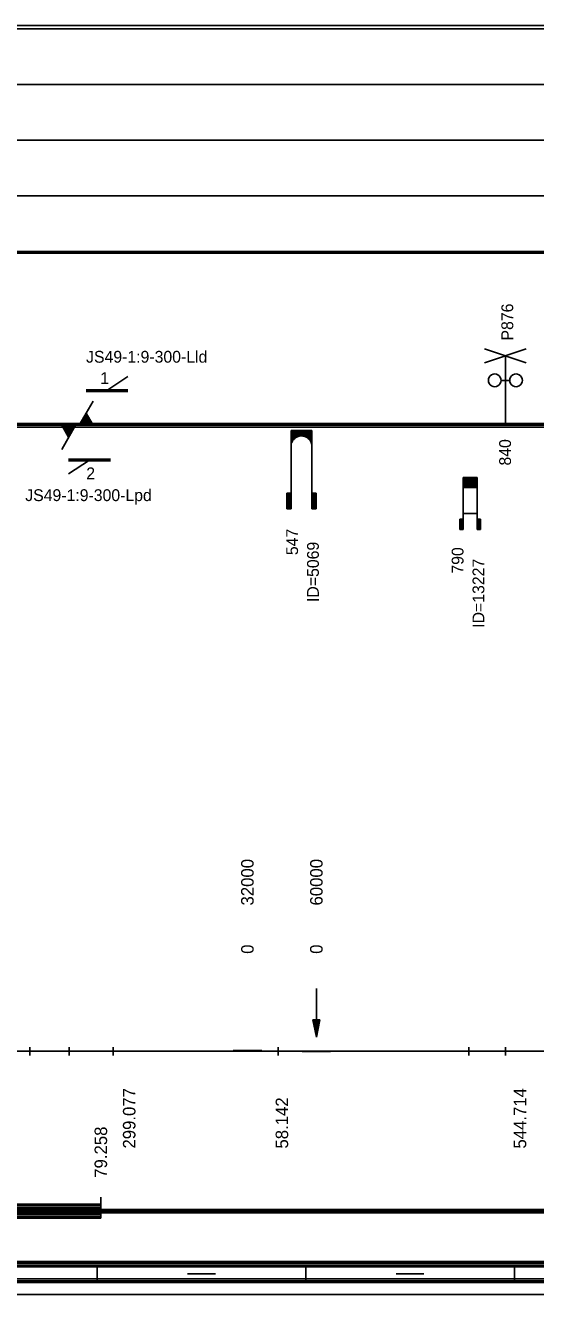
# Model space of a CAD drawing. Extents: x 2 to 10148, y 0 to 380.
# Drawn here: x 8214.7 to 8288.1, y 0 to 182.5 of the extents above; entities that cross this region are included whole.
import ezdxf

# ---------------------------------------------------------------- set-up
doc = ezdxf.new("R2010")
doc.units = 0
for name, color, linetype in [('CARA_S_OBJEKTY', 7, 'Continuous'), ('KRIV1_CARA', 7, 'Continuous'), ('KRIV1_TEXT', 7, 'Continuous'), ('L_OBJEKTY_TEXT', 7, 'Continuous'), ('L_OBJEKTY_TVAR', 7, 'Continuous'), ('OBJEKTY_TEXT', 7, 'Continuous'), ('OBJEKTY_TVAR', 7, 'Continuous'), ('RAM', 7, 'Continuous'), ('RYCHL_A', 7, 'Continuous'), ('RYCHL_RASTR', 7, 'Continuous'), ('STAN_CARA', 7, 'Continuous')]:
    doc.layers.add(name, color=color, linetype=linetype)

msp = doc.modelspace()

# ---------------------------------------------------------------- linework, layer by layer
for p, q in [((8215.29, 35.59), (8215.29, 34.4)), ((8220.96, 35.59), (8220.96, 34.4)), ((8227.29, 35.59), (8227.29, 34.4)), ((8251.03, 35.59), (8251.03, 34.4)), ((8278.45, 35.59), (8278.45, 34.4)), ((8283.7, 35.59), (8283.7, 34.4))]:
    msp.add_line(p, q)
at = {"layer": 'CARA_S_OBJEKTY'}
for p, q in [((8072.18, 125.25), (9138.15, 125.25)), ((8072.18, 125), (9138.15, 125)), ((8072.18, 124.75), (9138.15, 124.75))]:
    msp.add_line(p, q, dxfattribs=at)
at = {"layer": 'KRIV1_CARA'}
for p, q in [((8072.18, 35), (9138.15, 35)), ((8244.55, 35), (8244.55, 35.11)), ((8244.55, 35.11), (8248.66, 35.11)), ((8248.66, 35.11), (8248.66, 35)), ((8254.47, 35), (8254.47, 34.94)), ((8254.47, 34.94), (8258.57, 34.94)), ((8258.57, 34.94), (8258.57, 35))]:
    msp.add_line(p, q, dxfattribs=at)
at = {"layer": 'KRIV1_TEXT'}
for p, q in [((8256.52, 44), (8256.52, 42.2)), ((8256.52, 42.2), (8256.52, 40)), ((8256.02, 39.5), (8256.52, 37)), ((8256.02, 39.5), (8257.02, 39.5)), ((8256.12, 39.5), (8256.52, 37.5)), ((8256.22, 39.5), (8256.52, 38)), ((8256.32, 39.5), (8256.52, 38.5)), ((8256.42, 39.5), (8256.52, 39)), ((8256.52, 40), (8256.52, 37)), ((8257.02, 39.5), (8256.52, 37)), ((8256.92, 39.5), (8256.52, 37.5)), ((8256.82, 39.5), (8256.52, 38)), ((8256.72, 39.5), (8256.52, 38.5)), ((8256.62, 39.5), (8256.52, 39)), ((8256.52, 39.5), (8256.52, 39.5)), ((8256.52, 39.5), (8256.52, 39.5))]:
    msp.add_line(p, q, dxfattribs=at)
at = {"layer": 'L_OBJEKTY_TVAR'}
for p, q in [((8140.88, 13), (8225.52, 13)), ((8225.52, 11), (8225.52, 14)), ((8140.88, 12.75), (8225.52, 12.75)), ((8140.88, 12.5), (8225.52, 12.5)), ((8140.88, 12.25), (8225.52, 12.25)), ((8140.88, 12), (8225.52, 12)), ((8140.88, 11.75), (8225.52, 11.75)), ((8140.88, 11.5), (8225.52, 11.5)), ((8140.88, 11.25), (8225.52, 11.25)), ((8140.88, 11), (8225.52, 11))]:
    msp.add_line(p, q, dxfattribs=at)
at = {"layer": 'OBJEKTY_TVAR'}
for p, q in [((8280.7, 134), (8286.7, 136)), ((8280.7, 136), (8286.7, 134)), ((8283.7, 125), (8283.7, 135)), ((8226.4, 130), (8229.4, 132)), ((8281.3, 131.7), (8281.27, 131.46)), ((8281.27, 131.46), (8281.3, 131.23)), ((8281.39, 131.92), (8281.3, 131.7)), ((8281.54, 132.11), (8281.39, 131.92)), ((8281.73, 132.25), (8281.54, 132.11)), ((8281.95, 132.34), (8281.73, 132.25)), ((8282.18, 132.38), (8281.95, 132.34)), ((8282.42, 132.34), (8282.18, 132.38)), ((8282.64, 132.25), (8282.42, 132.34)), ((8282.83, 132.11), (8282.64, 132.25)), ((8282.97, 131.92), (8282.83, 132.11)), ((8283.06, 131.7), (8282.97, 131.92)), ((8283.09, 131.46), (8283.06, 131.7)), ((8283.06, 131.23), (8283.09, 131.46)), ((8284.33, 131.46), (8283.09, 131.46)), ((8284.33, 131.46), (8284.36, 131.7)), ((8284.36, 131.23), (8284.33, 131.46)), ((8284.36, 131.7), (8284.45, 131.92)), ((8284.45, 131.92), (8284.59, 132.11)), ((8284.59, 132.11), (8284.78, 132.25)), ((8284.78, 132.25), (8285, 132.34)), ((8285, 132.34), (8285.24, 132.38)), ((8285.24, 132.38), (8285.47, 132.34)), ((8285.47, 132.34), (8285.69, 132.25)), ((8285.69, 132.25), (8285.88, 132.11)), ((8285.88, 132.11), (8286.03, 131.92)), ((8286.03, 131.92), (8286.12, 131.7)), ((8286.12, 131.7), (8286.15, 131.46)), ((8286.15, 131.46), (8286.12, 131.23)), ((8223.4, 130.12), (8229.4, 130.12)), ((8223.4, 130), (8229.4, 130)), ((8223.4, 129.88), (8229.4, 129.88)), ((8281.3, 131.23), (8281.39, 131.01)), ((8281.39, 131.01), (8281.54, 130.82)), ((8281.54, 130.82), (8281.73, 130.67)), ((8281.73, 130.67), (8281.95, 130.58)), ((8281.95, 130.58), (8282.18, 130.55)), ((8282.18, 130.55), (8282.42, 130.58)), ((8282.42, 130.58), (8282.64, 130.67)), ((8282.64, 130.67), (8282.83, 130.82)), ((8282.83, 130.82), (8282.97, 131.01)), ((8282.97, 131.01), (8283.06, 131.23)), ((8284.45, 131.01), (8284.36, 131.23)), ((8284.59, 130.82), (8284.45, 131.01)), ((8284.78, 130.67), (8284.59, 130.82)), ((8285, 130.58), (8284.78, 130.67)), ((8285.24, 130.55), (8285, 130.58)), ((8285.47, 130.58), (8285.24, 130.55)), ((8285.69, 130.67), (8285.47, 130.58)), ((8285.88, 130.82), (8285.69, 130.67)), ((8286.03, 131.01), (8285.88, 130.82)), ((8286.12, 131.23), (8286.03, 131.01)), ((8222.4, 125), (8224.4, 128.46)), ((8223.5, 125), (8222.95, 125.95)), ((8223.65, 125), (8223.03, 126.08)), ((8223.8, 125), (8223.1, 126.21)), ((8223.95, 125), (8223.18, 126.34)), ((8224.1, 125), (8223.25, 126.47)), ((8224.25, 125), (8223.33, 126.6)), ((8224.4, 125), (8223.4, 126.73)), ((8219.89, 125), (8220.89, 123.27)), ((8221.89, 125), (8219.89, 121.54)), ((8220.04, 125), (8220.97, 123.4)), ((8220.19, 125), (8221.04, 123.53)), ((8220.34, 125), (8221.12, 123.66)), ((8220.49, 125), (8221.19, 123.79)), ((8220.64, 125), (8221.27, 123.92)), ((8220.79, 125), (8221.34, 124.05)), ((8220.94, 125), (8221.42, 124.18)), ((8221.09, 125), (8221.49, 124.31)), ((8221.24, 125), (8221.57, 124.44)), ((8221.39, 125), (8221.64, 124.57)), ((8221.54, 125), (8221.72, 124.7)), ((8221.69, 125), (8221.79, 124.83)), ((8222.6, 125), (8222.5, 125.17)), ((8222.75, 125), (8222.58, 125.3)), ((8222.9, 125), (8222.65, 125.43)), ((8223.05, 125), (8222.73, 125.56)), ((8223.2, 125), (8222.8, 125.69)), ((8223.35, 125), (8222.88, 125.82)), ((8252.88, 113), (8252.88, 124.25)), ((8255.88, 124.25), (8252.88, 124.25)), ((8252.88, 124.17), (8255.88, 124.17)), ((8252.88, 124.1), (8255.88, 124.1)), ((8255.88, 124.25), (8255.88, 113)), ((8252.88, 124.02), (8255.88, 124.02)), ((8252.88, 123.95), (8255.88, 123.95)), ((8252.88, 123.87), (8255.88, 123.87)), ((8252.88, 123.8), (8255.88, 123.8)), ((8252.88, 123.72), (8255.88, 123.72)), ((8252.88, 123.65), (8255.88, 123.65)), ((8252.88, 123.57), (8255.88, 123.57)), ((8252.88, 123.5), (8255.88, 123.5)), ((8252.88, 123.42), (8254.04, 123.42)), ((8252.88, 123.35), (8253.8, 123.35)), ((8252.88, 123.27), (8253.65, 123.27)), ((8252.88, 123.2), (8253.53, 123.2)), ((8252.88, 123.12), (8253.43, 123.12)), ((8252.88, 123.05), (8253.34, 123.05)), ((8252.88, 122.97), (8253.27, 122.97)), ((8252.88, 122.9), (8253.21, 122.9)), ((8252.88, 122.82), (8253.15, 122.82)), ((8252.88, 122.75), (8253.1, 122.75)), ((8252.88, 122.67), (8253.06, 122.67)), ((8252.88, 122.6), (8253.02, 122.6)), ((8252.88, 122.52), (8252.99, 122.52)), ((8252.88, 122.45), (8252.96, 122.45)), ((8252.88, 122.37), (8252.94, 122.37)), ((8252.88, 122.3), (8252.92, 122.3)), ((8252.89, 122.11), (8252.91, 122.28)), ((8252.91, 122.28), (8252.96, 122.46)), ((8252.96, 122.46), (8253.03, 122.61)), ((8253.03, 122.61), (8253.1, 122.75)), ((8253.1, 122.75), (8253.21, 122.9)), ((8253.21, 122.9), (8253.34, 123.05)), ((8253.34, 123.05), (8253.42, 123.12)), ((8253.42, 123.12), (8253.52, 123.19)), ((8253.52, 123.19), (8253.65, 123.27)), ((8253.65, 123.27), (8253.8, 123.35)), ((8253.8, 123.35), (8254.04, 123.42)), ((8254.04, 123.42), (8254.25, 123.46)), ((8254.25, 123.46), (8254.5, 123.46)), ((8254.5, 123.46), (8254.64, 123.44)), ((8254.64, 123.44), (8254.72, 123.42)), ((8254.72, 123.42), (8255.88, 123.42)), ((8254.72, 123.42), (8254.96, 123.35)), ((8254.96, 123.35), (8255.88, 123.35)), ((8254.96, 123.35), (8255.11, 123.27)), ((8255.11, 123.27), (8255.88, 123.27)), ((8255.11, 123.27), (8255.23, 123.2)), ((8255.23, 123.2), (8255.88, 123.2)), ((8255.23, 123.2), (8255.33, 123.12)), ((8255.33, 123.12), (8255.88, 123.12)), ((8255.33, 123.12), (8255.42, 123.05)), ((8255.42, 123.05), (8255.88, 123.05)), ((8255.42, 123.05), (8255.49, 122.97)), ((8255.49, 122.97), (8255.88, 122.97)), ((8255.49, 122.97), (8255.55, 122.9)), ((8255.55, 122.9), (8255.87, 122.9)), ((8255.55, 122.9), (8255.61, 122.82)), ((8255.61, 122.82), (8255.88, 122.82)), ((8255.61, 122.82), (8255.7, 122.67)), ((8255.66, 122.75), (8255.88, 122.75)), ((8255.7, 122.67), (8255.88, 122.67)), ((8255.7, 122.67), (8255.77, 122.52)), ((8255.74, 122.6), (8255.88, 122.6)), ((8255.77, 122.52), (8255.88, 122.52)), ((8255.77, 122.52), (8255.82, 122.37)), ((8255.8, 122.45), (8255.88, 122.45)), ((8255.82, 122.37), (8255.88, 122.37)), ((8255.82, 122.37), (8255.86, 122.22)), ((8255.84, 122.3), (8255.88, 122.3)), ((8252.88, 122.22), (8252.9, 122.22)), ((8252.88, 122.15), (8252.89, 122.15)), ((8252.88, 121.97), (8252.89, 122.11)), ((8255.86, 122.22), (8255.88, 122.22)), ((8255.86, 122.22), (8255.88, 121.97)), ((8255.87, 122.15), (8255.88, 122.15)), ((8220.89, 120.12), (8226.89, 120.12)), ((8220.89, 120), (8226.89, 120)), ((8223.89, 120), (8220.89, 118)), ((8220.89, 119.88), (8226.89, 119.88)), ((8277.64, 110), (8277.64, 117.5)), ((8277.64, 117.5), (8279.64, 117.5)), ((8277.64, 117.45), (8279.64, 117.45)), ((8277.64, 117.4), (8279.64, 117.4)), ((8277.64, 117.35), (8279.64, 117.35)), ((8277.64, 117.3), (8279.64, 117.3)), ((8277.64, 117.25), (8279.64, 117.25)), ((8277.64, 117.2), (8279.64, 117.2)), ((8277.64, 117.15), (8279.64, 117.15)), ((8277.64, 117.1), (8279.64, 117.1)), ((8277.64, 117.05), (8279.64, 117.05)), ((8277.64, 117), (8279.64, 117)), ((8277.64, 116.95), (8279.64, 116.95)), ((8277.64, 116.9), (8279.64, 116.9)), ((8277.64, 116.85), (8279.64, 116.85)), ((8277.64, 116.8), (8279.64, 116.8)), ((8279.64, 117.5), (8279.64, 110)), ((8252.28, 115.25), (8252.88, 115.25)), ((8252.28, 115.25), (8252.28, 113)), ((8252.35, 115.25), (8252.35, 113)), ((8252.43, 115.25), (8252.43, 113)), ((8252.5, 115.25), (8252.5, 113)), ((8252.58, 115.25), (8252.58, 113)), ((8252.65, 115.25), (8252.65, 113)), ((8252.73, 115.25), (8252.73, 113)), ((8252.8, 115.25), (8252.8, 113)), ((8256.48, 115.25), (8255.88, 115.25)), ((8255.96, 115.25), (8255.96, 113)), ((8256.03, 115.25), (8256.03, 113)), ((8256.11, 115.25), (8256.11, 113)), ((8256.18, 115.25), (8256.18, 113)), ((8256.26, 115.25), (8256.26, 113)), ((8256.33, 115.25), (8256.33, 113)), ((8256.41, 115.25), (8256.41, 113)), ((8256.48, 115.25), (8256.48, 113)), ((8277.64, 116.75), (8279.64, 116.75)), ((8277.64, 116.7), (8279.64, 116.7)), ((8277.64, 116.65), (8279.64, 116.65)), ((8277.64, 116.6), (8279.64, 116.6)), ((8277.64, 116.55), (8279.64, 116.55)), ((8277.64, 116.5), (8279.64, 116.5)), ((8277.64, 116.45), (8279.64, 116.45)), ((8277.64, 116.4), (8279.64, 116.4)), ((8277.64, 116.35), (8279.64, 116.35)), ((8277.64, 116.3), (8279.64, 116.3)), ((8277.64, 116.25), (8279.64, 116.25)), ((8277.64, 116.2), (8279.64, 116.2)), ((8277.64, 116.15), (8279.64, 116.15)), ((8277.64, 116.1), (8279.64, 116.1)), ((8277.64, 116.05), (8279.64, 116.05)), ((8252.88, 113), (8252.28, 113)), ((8255.88, 113), (8256.48, 113)), ((8277.14, 111.5), (8277.64, 111.5)), ((8277.14, 111.5), (8277.14, 110)), ((8277.19, 111.5), (8277.19, 110)), ((8277.24, 111.5), (8277.24, 110)), ((8277.29, 111.5), (8277.29, 110)), ((8277.34, 111.5), (8277.34, 110)), ((8277.39, 111.5), (8277.39, 110)), ((8277.44, 111.5), (8277.44, 110)), ((8277.49, 111.5), (8277.49, 110)), ((8277.54, 111.5), (8277.54, 110)), ((8277.59, 111.5), (8277.59, 110)), ((8277.64, 112.31), (8279.64, 112.31)), ((8280.14, 111.5), (8279.64, 111.5)), ((8279.69, 111.5), (8279.69, 110)), ((8279.74, 111.5), (8279.74, 110)), ((8279.79, 111.5), (8279.79, 110)), ((8279.84, 111.5), (8279.84, 110)), ((8279.89, 111.5), (8279.89, 110)), ((8279.94, 111.5), (8279.94, 110)), ((8279.99, 111.5), (8279.99, 110)), ((8280.04, 111.5), (8280.04, 110)), ((8280.09, 111.5), (8280.09, 110)), ((8280.14, 111.5), (8280.14, 110)), ((8277.64, 110), (8277.14, 110)), ((8279.64, 110), (8280.14, 110))]:
    msp.add_line(p, q, dxfattribs=at)
at = {"layer": 'RAM'}
for p, q in [((8072.18, 4.75), (9138.15, 4.75)), ((8072.18, 4.5), (9138.15, 4.5)), ((8072.18, 4.25), (9138.15, 4.25)), ((8072.18, 4), (9138.15, 4)), ((8225, 2), (8225, 4)), ((8255, 2), (8255, 4)), ((8285, 2), (8285, 4)), ((8072.18, 2.25), (9138.15, 2.25)), ((8072.18, 2), (9138.15, 2)), ((8238, 3), (8242, 3)), ((8268, 3), (8272, 3)), ((8072.18, 1.75), (9138.15, 1.75)), ((8072.18, 0), (9138.15, 0))]:
    msp.add_line(p, q, dxfattribs=at)
at = {"layer": 'RYCHL_A'}
msp.add_line((8158.08, 182.5), (8347.68, 182.5), dxfattribs=at)
at = {"layer": 'RYCHL_RASTR'}
for p, q in [((8072.18, 182), (9140.39, 182)), ((8072.18, 174), (9140.39, 174)), ((8072.18, 166), (9140.39, 166)), ((8072.18, 158), (9140.39, 158)), ((8072.18, 150), (9138.15, 150)), ((8072.18, 149.75), (9138.15, 149.75))]:
    msp.add_line(p, q, dxfattribs=at)
at = {"layer": 'STAN_CARA'}
for p, q in [((8072.18, 12.25), (8298.18, 12.25)), ((8072.18, 12), (8298.18, 12)), ((8072.18, 12), (8298.18, 12)), ((8072.18, 11.75), (8298.18, 11.75))]:
    msp.add_line(p, q, dxfattribs=at)

# ---------------------------------------------------------------- texts
at = {"layer": 'KRIV1_TEXT'}
for s, p in [('32000', (8247.5, 55.95)), ('60000', (8257.42, 55.95)), ('0', (8247.5, 49)), ('0', (8257.42, 49)), ('299.077', (8230.5, 21)), ('544.714', (8286.71, 21)), ('58.142', (8252.46, 21))]:
    msp.add_text(s, height=1.8, rotation=90, dxfattribs=at).set_placement(p)
at = {"layer": 'L_OBJEKTY_TEXT'}
msp.add_text('79.258', height=1.8, rotation=90, dxfattribs=at).set_placement((8226.42, 16.8))
at = {"layer": 'OBJEKTY_TEXT'}
for s, p in [('P876', (8284.83, 137.19)), ('840', (8284.51, 119.21)), ('547', (8253.88, 106.33)), ('ID=5069', (8256.88, 99.59)), ('790', (8277.68, 103.67)), ('ID=13227', (8280.68, 95.88))]:
    msp.add_text(s, height=1.7, rotation=90, dxfattribs=at).set_placement(p)
for s, p in [('JS49-1:9-300-Lld', (8223.4, 134)), ('1', (8225.43, 130.93)), ('2', (8223.42, 117.24)), ('JS49-1:9-300-Lpd', (8214.65, 114.1))]:
    msp.add_text(s, height=1.7, dxfattribs=at).set_placement(p)

doc.saveas('drawing.dxf')
